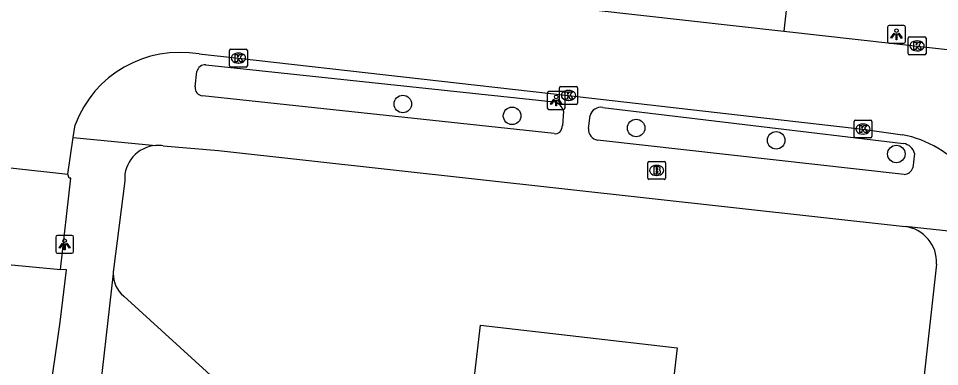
# Model space of a CAD drawing. Extents: x 162026 to 163499, y 387297 to 388169.
# Drawn here: x 162630 to 162681.4, y 387761 to 387780.4 of the extents above; entities that cross this region are included whole.
import ezdxf

# ---------------------------------------------------------------- set-up
doc = ezdxf.new("R2010")
doc.units = 0
for name, color, linetype in [('IMGEO_Boom', 7, 'Continuous'), ('IMGEO_Brandkraan', 7, 'Continuous'), ('IMGEO_Groenvoorziening', 7, 'Continuous'), ('IMGEO_Kolk', 7, 'Continuous'), ('IMGEO_Lichtpunt', 7, 'Continuous'), ('IMGEO_Pand', 7, 'Continuous'), ('IMGEO_Rijbaan_lokaal_open', 7, 'Continuous'), ('IMGEO_Voetpad_open', 7, 'Continuous')]:
    doc.layers.add(name, color=color, linetype=linetype)

msp = doc.modelspace()

# ---------------------------------------------------------------- linework, layer by layer
at = {"layer": 'IMGEO_Boom'}
for centre in [(162651.458, 387775.662), (162657.56, 387775.001), (162664.483, 387774.319), (162672.301, 387773.628), (162679.009, 387772.87)]:
    msp.add_circle(centre, 0.489, dxfattribs=at)
at = {"layer": 'IMGEO_Brandkraan'}
for p, q in [((162665.13, 387771.526), (162665.13, 387772.378)), ((162665.205, 387772.452), (162666.057, 387772.452)), ((162665.618, 387772.232), (162665.643, 387772.232)), ((162666.131, 387772.378), (162666.131, 387771.526)), ((162665.641, 387771.672), (162665.616, 387771.672)), ((162666.057, 387771.452), (162665.205, 387771.452))]:
    msp.add_line(p, q, dxfattribs=at)
for points in [[(162665.13, 387771.526), (162665.13, 387772.378)], [(162665.205, 387772.452), (162666.057, 387772.452)], [(162665.478, 387772.152), (162665.478, 387771.752), (162665.691, 387771.752)], [(162665.709, 387772.152), (162665.478, 387772.152)], [(162666.131, 387772.378), (162666.131, 387771.526)], [(162665.657, 387772.071), (162665.603, 387772.071), (162665.603, 387771.995)], [(162665.603, 387771.995), (162665.656, 387771.995)], [(162665.665, 387771.919), (162665.603, 387771.919), (162665.603, 387771.838)], [(162665.603, 387771.838), (162665.665, 387771.838)], [(162666.057, 387771.452), (162665.205, 387771.452)]]:
    msp.add_lwpolyline(points, dxfattribs=at)
for centre, radius, start, end in [((162665.207, 387772.376), 0.0765, 91.552, 178.448), ((162665.207, 387772.376), 0.0765, 91.552, 178.448), ((162665.713, 387772.007), 0.145, 59.4692, 91.5367), ((162665.738, 387772.054), 0.0922, 285.5137, 58.1501), ((162666.055, 387772.376), 0.0765, 1.552, 88.448), ((162666.055, 387772.376), 0.0765, 1.552, 88.448), ((162665.658, 387772.033), 0.0379, 267.8285, 90.9355), ((162665.666, 387771.878), 0.0404, 269.8759, 90.5077), ((162665.697, 387772.003), 0.251, 268.6676, 293.5347), ((162665.743, 387771.862), 0.105, 301.3115, 78.989), ((162665.207, 387771.528), 0.0765, 181.552, 268.448), ((162665.207, 387771.528), 0.0765, 181.552, 268.448), ((162666.055, 387771.528), 0.0765, 271.552, 358.448), ((162666.055, 387771.528), 0.0765, 271.552, 358.448)]:
    msp.add_arc(centre, radius, start, end, dxfattribs=at)
for centre, major_axis, ratio, start_param, end_param in [((162665.617, 387771.952), (-0.387, 0.002), 0.722429, 4.712389, 7.853982), ((162665.642, 387771.952), (-0.39, 0.002), 0.717154, 1.570796, 4.712389)]:
    msp.add_ellipse(centre, major_axis=major_axis, ratio=ratio, start_param=start_param, end_param=end_param, dxfattribs=at)
at = {"layer": 'IMGEO_Groenvoorziening'}
msp.add_lwpolyline([(162614.578, 387768.116), (162632.346, 387766.405)], dxfattribs=at)
at = {"layer": 'IMGEO_Kolk'}
for p, q in [((162679.666, 387778.485), (162679.666, 387779.337)), ((162679.741, 387779.411), (162680.593, 387779.411)), ((162680.667, 387779.337), (162680.667, 387778.485)), ((162680.154, 387779.191), (162680.179, 387779.191)), ((162641.782, 387777.799), (162641.782, 387778.651)), ((162641.857, 387778.725), (162642.709, 387778.725)), ((162642.27, 387778.505), (162642.295, 387778.505)), ((162642.783, 387778.651), (162642.783, 387777.799)), ((162680.593, 387778.411), (162679.741, 387778.411)), ((162680.177, 387778.631), (162680.152, 387778.631)), ((162642.293, 387777.945), (162642.268, 387777.945)), ((162642.709, 387777.725), (162641.857, 387777.725)), ((162660.211, 387775.714), (162660.211, 387776.566)), ((162660.286, 387776.64), (162661.138, 387776.64)), ((162660.699, 387776.42), (162660.724, 387776.42)), ((162661.212, 387776.566), (162661.212, 387775.714)), ((162660.722, 387775.86), (162660.697, 387775.86)), ((162661.138, 387775.64), (162660.286, 387775.64)), ((162676.647, 387773.836), (162676.647, 387774.688)), ((162676.722, 387774.762), (162677.574, 387774.762)), ((162677.648, 387774.688), (162677.648, 387773.836)), ((162677.135, 387774.542), (162677.16, 387774.542)), ((162677.574, 387773.762), (162676.722, 387773.762)), ((162677.158, 387773.982), (162677.133, 387773.982))]:
    msp.add_line(p, q, dxfattribs=at)
for points in [[(162679.666, 387778.485), (162679.666, 387779.337)], [(162679.741, 387779.411), (162680.593, 387779.411)], [(162680.667, 387779.337), (162680.667, 387778.485)], [(162679.987, 387779.111), (162680.11, 387779.111), (162680.11, 387778.96), (162680.24, 387779.111), (162680.404, 387779.111), (162680.258, 387778.96), (162680.411, 387778.711), (162680.259, 387778.711), (162680.174, 387778.875), (162680.11, 387778.808), (162680.11, 387778.711), (162679.987, 387778.711), (162679.987, 387779.111)], [(162641.782, 387777.799), (162641.782, 387778.651)], [(162641.857, 387778.725), (162642.709, 387778.725)], [(162642.103, 387778.425), (162642.226, 387778.425), (162642.226, 387778.274), (162642.356, 387778.425), (162642.52, 387778.425), (162642.374, 387778.274), (162642.527, 387778.025), (162642.375, 387778.025), (162642.29, 387778.189), (162642.226, 387778.122), (162642.226, 387778.025), (162642.103, 387778.025), (162642.103, 387778.425)], [(162642.783, 387778.651), (162642.783, 387777.799)], [(162680.593, 387778.411), (162679.741, 387778.411)], [(162642.709, 387777.725), (162641.857, 387777.725)], [(162660.211, 387775.714), (162660.211, 387776.566)], [(162660.286, 387776.64), (162661.138, 387776.64)], [(162660.532, 387776.34), (162660.655, 387776.34), (162660.655, 387776.189), (162660.785, 387776.34), (162660.949, 387776.34), (162660.803, 387776.189), (162660.956, 387775.94), (162660.804, 387775.94), (162660.719, 387776.104), (162660.655, 387776.037), (162660.655, 387775.94), (162660.532, 387775.94), (162660.532, 387776.34)], [(162661.212, 387776.566), (162661.212, 387775.714)], [(162661.138, 387775.64), (162660.286, 387775.64)], [(162676.647, 387773.836), (162676.647, 387774.688)], [(162676.722, 387774.762), (162677.574, 387774.762)], [(162677.648, 387774.688), (162677.648, 387773.836)], [(162676.968, 387774.462), (162677.091, 387774.462), (162677.091, 387774.311), (162677.221, 387774.462), (162677.385, 387774.462), (162677.239, 387774.311), (162677.392, 387774.062), (162677.24, 387774.062), (162677.155, 387774.226), (162677.091, 387774.159), (162677.091, 387774.062), (162676.968, 387774.062), (162676.968, 387774.462)], [(162677.574, 387773.762), (162676.722, 387773.762)]]:
    msp.add_lwpolyline(points, dxfattribs=at)
for centre, start, end in [((162679.743, 387779.335), 91.552, 178.448), ((162679.743, 387779.335), 91.552, 178.448), ((162680.591, 387779.335), 1.552, 88.448), ((162680.591, 387779.335), 1.552, 88.448), ((162641.859, 387778.649), 91.552, 178.448), ((162641.859, 387778.649), 91.552, 178.448), ((162642.707, 387778.649), 1.552, 88.448), ((162642.707, 387778.649), 1.552, 88.448), ((162679.743, 387778.487), 181.552, 268.448), ((162679.743, 387778.487), 181.552, 268.448), ((162680.591, 387778.487), 271.552, 358.448), ((162680.591, 387778.487), 271.552, 358.448), ((162641.859, 387777.801), 181.552, 268.448), ((162641.859, 387777.801), 181.552, 268.448), ((162642.707, 387777.801), 271.552, 358.448), ((162642.707, 387777.801), 271.552, 358.448), ((162660.288, 387776.564), 91.552, 178.448), ((162660.288, 387776.564), 91.552, 178.448), ((162661.136, 387776.564), 1.552, 88.448), ((162661.136, 387776.564), 1.552, 88.448), ((162660.288, 387775.716), 181.552, 268.448), ((162660.288, 387775.716), 181.552, 268.448), ((162661.136, 387775.716), 271.552, 358.448), ((162661.136, 387775.716), 271.552, 358.448), ((162676.724, 387774.686), 91.552, 178.448), ((162676.724, 387774.686), 91.552, 178.448), ((162677.572, 387774.686), 1.552, 88.448), ((162677.572, 387774.686), 1.552, 88.448), ((162676.724, 387773.838), 181.552, 268.448), ((162676.724, 387773.838), 181.552, 268.448), ((162677.572, 387773.838), 271.552, 358.448), ((162677.572, 387773.838), 271.552, 358.448)]:
    msp.add_arc(centre, 0.0765, start, end, dxfattribs=at)
for centre, major_axis, ratio, start_param, end_param in [((162680.153, 387778.911), (-0.387, 0.002), 0.722429, 4.712389, 7.853982), ((162680.178, 387778.911), (-0.39, 0.002), 0.717154, 1.570796, 4.712389), ((162642.269, 387778.225), (-0.387, 0.002), 0.722429, 4.712389, 7.853982), ((162642.294, 387778.225), (-0.39, 0.002), 0.717154, 1.570796, 4.712389), ((162660.698, 387776.14), (-0.387, 0.002), 0.722429, 4.712389, 7.853982), ((162660.723, 387776.14), (-0.39, 0.002), 0.717154, 1.570796, 4.712389), ((162677.134, 387774.262), (-0.387, 0.002), 0.722429, 4.712389, 7.853982), ((162677.159, 387774.262), (-0.39, 0.002), 0.717154, 1.570796, 4.712389)]:
    msp.add_ellipse(centre, major_axis=major_axis, ratio=ratio, start_param=start_param, end_param=end_param, dxfattribs=at)
at = {"layer": 'IMGEO_Lichtpunt'}
for p, q in [((162678.522, 387779.957), (162678.522, 387779.15)), ((162678.522, 387779.957), (162678.522, 387779.15)), ((162679.424, 387780.052), (162678.616, 387780.052)), ((162679.424, 387780.052), (162678.616, 387780.052)), ((162679.518, 387779.15), (162679.518, 387779.957)), ((162679.518, 387779.15), (162679.518, 387779.957)), ((162678.616, 387779.056), (162679.424, 387779.056)), ((162678.616, 387779.056), (162679.424, 387779.056)), ((162659.523, 387776.259), (162659.523, 387775.452)), ((162659.523, 387776.259), (162659.523, 387775.452)), ((162660.425, 387776.354), (162659.617, 387776.354)), ((162660.425, 387776.354), (162659.617, 387776.354)), ((162660.519, 387775.452), (162660.519, 387776.259)), ((162660.519, 387775.452), (162660.519, 387776.259)), ((162659.617, 387775.358), (162660.425, 387775.358)), ((162659.617, 387775.358), (162660.425, 387775.358)), ((162632.083, 387768.225), (162632.083, 387767.418)), ((162632.083, 387768.225), (162632.083, 387767.418)), ((162632.985, 387768.32), (162632.177, 387768.32)), ((162632.985, 387768.32), (162632.177, 387768.32)), ((162633.079, 387767.418), (162633.079, 387768.225)), ((162633.079, 387767.418), (162633.079, 387768.225)), ((162632.177, 387767.324), (162632.985, 387767.324)), ((162632.177, 387767.324), (162632.985, 387767.324))]:
    msp.add_line(p, q, dxfattribs=at)
for points in [[(162678.896, 387779.621), (162678.935, 387779.593), (162678.747, 387779.331), (162678.709, 387779.358), (162678.896, 387779.621)], [(162678.998, 387779.573), (162679.045, 387779.573), (162679.045, 387779.251), (162678.998, 387779.251), (162678.998, 387779.573)], [(162679.108, 387779.593), (162679.146, 387779.62), (162679.333, 387779.358), (162679.294, 387779.33), (162679.108, 387779.593)], [(162659.897, 387775.923), (162659.936, 387775.895), (162659.748, 387775.633), (162659.71, 387775.66), (162659.897, 387775.923)], [(162659.999, 387775.875), (162660.046, 387775.875), (162660.046, 387775.553), (162659.999, 387775.553), (162659.999, 387775.875)], [(162660.109, 387775.895), (162660.147, 387775.922), (162660.334, 387775.66), (162660.295, 387775.632), (162660.109, 387775.895)], [(162632.457, 387767.889), (162632.496, 387767.861), (162632.308, 387767.599), (162632.27, 387767.626), (162632.457, 387767.889)], [(162632.559, 387767.841), (162632.606, 387767.841), (162632.606, 387767.519), (162632.559, 387767.519), (162632.559, 387767.841)], [(162632.669, 387767.861), (162632.707, 387767.888), (162632.894, 387767.626), (162632.855, 387767.598), (162632.669, 387767.861)]]:
    msp.add_lwpolyline(points, dxfattribs=at)
for centre in [(162679.021, 387779.755), (162660.022, 387776.057), (162632.582, 387768.023)]:
    msp.add_circle(centre, 0.0994, dxfattribs=at)
for centre, start, end in [((162678.616, 387779.957), 90, 180), ((162678.616, 387779.957), 90, 180), ((162679.424, 387779.957), 0, 90), ((162679.424, 387779.957), 0, 90), ((162678.616, 387779.15), 180, 270), ((162678.616, 387779.15), 180, 270), ((162679.424, 387779.15), 270, 0), ((162679.424, 387779.15), 270, 360), ((162659.617, 387776.259), 90, 180), ((162659.617, 387776.259), 90, 180), ((162660.425, 387776.259), 0, 90), ((162660.425, 387776.259), 0, 90), ((162659.617, 387775.452), 180, 270), ((162659.617, 387775.452), 180, 270), ((162660.425, 387775.452), 270, 0), ((162660.425, 387775.452), 270, 360), ((162632.177, 387768.225), 90, 180), ((162632.177, 387768.225), 90, 180), ((162632.985, 387768.225), 0, 90), ((162632.985, 387768.225), 0, 90), ((162632.177, 387767.418), 180, 270), ((162632.177, 387767.418), 180, 270), ((162632.985, 387767.418), 270, 0), ((162632.985, 387767.418), 270, 360)]:
    msp.add_arc(centre, 0.0946, start, end, dxfattribs=at)
at = {"layer": 'IMGEO_Pand'}
msp.add_lwpolyline([(162661.871, 387757.287), (162655.191, 387758.054), (162655.794, 387763.302), (162666.769, 387762.041), (162666.178, 387756.888)], dxfattribs=at)
at = {"layer": 'IMGEO_Rijbaan_lokaal_open'}
for points in [[(162621.652, 387785.471), (162672.732, 387779.736)], [(162672.732, 387779.736), (162733.146, 387772.952), (162748.592, 387771.451), (162761.4, 387770.57), (162786.33, 387769.869)], [(162640.082, 387778.456), (162642.283, 387778.225), (162660.712, 387776.14), (162677.148, 387774.262), (162679.348, 387773.942)], [(162616.824, 387775.654), (162616.566, 387773.531), (162632.768, 387771.738)], [(162633.063, 387773.793), (162633.164, 387774.497)], [(162632.768, 387771.738), (162633.063, 387773.793)]]:
    msp.add_lwpolyline(points, dxfattribs=at)
for centre, radius, start, end in [((162639.02, 387772.288), 6.259, 80.23, 159.3329), ((162678.181, 387767.853), 6.2, 39.6738, 79.1496)]:
    msp.add_arc(centre, radius, start, end, dxfattribs=at)
at = {"layer": 'IMGEO_Voetpad_open'}
for points in [[(162673.124, 387783.227), (162672.732, 387779.736)], [(162640.468, 387777.852), (162659.918, 387775.789)], [(162639.86, 387776.62), (162639.964, 387777.469)], [(162659.918, 387774.005), (162640.275, 387776.118)], [(162660.426, 387775.265), (162660.365, 387774.442)], [(162662.624, 387775.472), (162679.409, 387773.45)], [(162661.825, 387774.284), (162661.917, 387775.02)], [(162633.063, 387773.793), (162637.666, 387773.342)], [(162679.443, 387771.726), (162662.329, 387773.643)], [(162638.085, 387773.326), (162641.17, 387773.067), (162679.499, 387768.811)], [(162680.031, 387772.893), (162679.928, 387772.102)], [(162632.346, 387766.405), (162632.936, 387771.511), (162632.835, 387771.515), (162632.768, 387771.738)], [(162635.934, 387771.365), (162635.309, 387766.414)], [(162684.36, 387768.302), (162679.499, 387768.811)], [(162681.254, 387766.715), (162679.474, 387750.609)], [(162629.719, 387740.755), (162630.46, 387750.361), (162632.335, 387763.473), (162632.685, 387766.394), (162632.346, 387766.405)], [(162635.292, 387766.19), (162634.374, 387758.152)], [(162652.251, 387750), (162635.879, 387764.923)]]:
    msp.add_lwpolyline(points, dxfattribs=at)
for centre, radius, start, end in [((162640.422, 387777.39), 0.464, 84.2769, 170.187), ((162640.316, 387776.575), 0.458, 174.3127, 264.8479), ((162659.725, 387775.094), 0.722, 13.7381, 74.4854), ((162662.523, 387774.851), 0.629, 80.7451, 164.4382), ((162659.803, 387774.468), 0.562, 317.3701, 357.3673), ((162662.425, 387774.237), 0.601, 175.4944, 260.8596), ((162659.968, 387774.408), 0.406, 262.8961, 307.7762), ((162637.804, 387771.474), 1.873, 94.234, 183.3244), ((162637.806, 387771.511), 1.836, 81.2557, 94.3706), ((162679.307, 387772.71), 0.747, 14.1586, 82.1526), ((162679.441, 387772.23), 0.504, 270.2738, 345.296), ((162679.251, 387766.82), 2.006, 356.988, 82.8915), ((162636.7, 387766.196), 1.408, 171.0846, 180.2353), ((162636.92, 387766.175), 1.628, 179.4581, 230.2584)]:
    msp.add_arc(centre, radius, start, end, dxfattribs=at)

doc.saveas('drawing.dxf')
